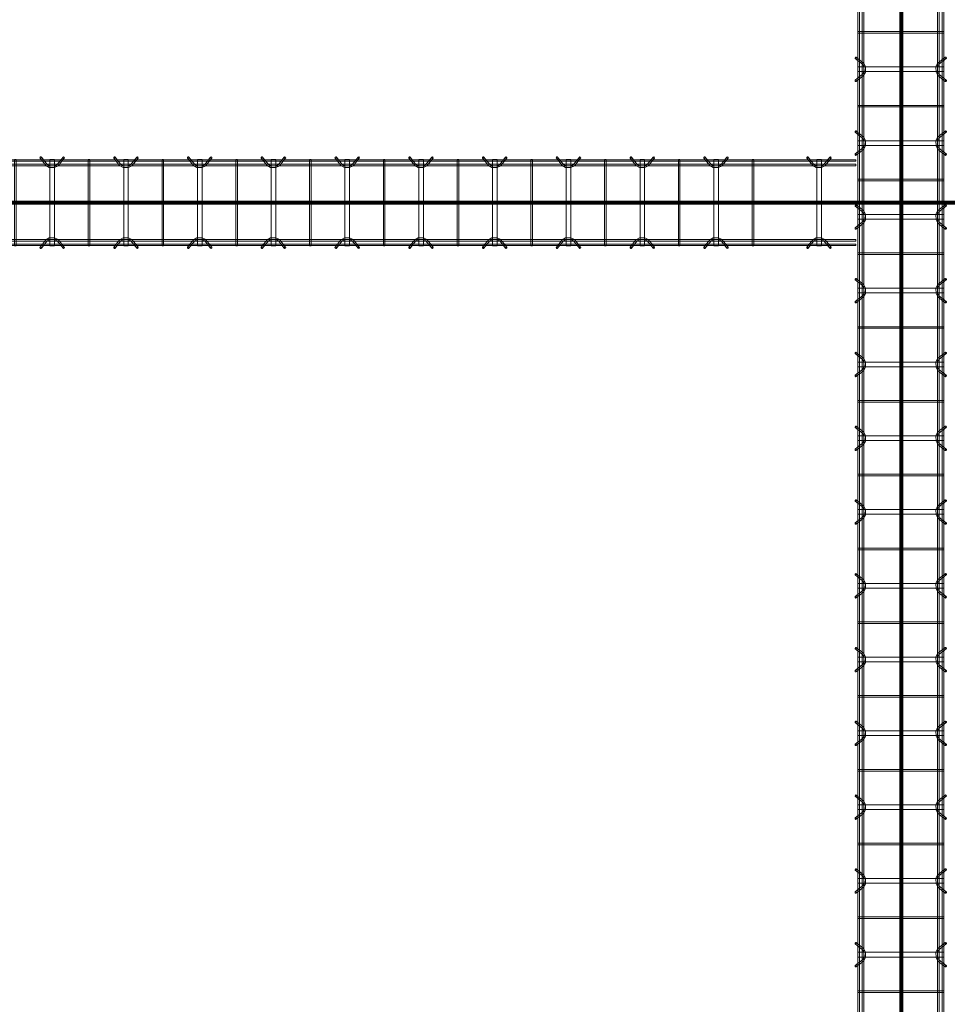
# Model space of a CAD drawing. Header units: inches. Extents: x -4136 to 1945, y -6639 to 12387.
# Tile 332 of 656: x -3134 to -2983, y 10511 to 10672. Entities that reach past the tile are written whole.
import ezdxf

# ---------------------------------------------------------------- set-up
doc = ezdxf.new("R2010")
doc.units = ezdxf.units.IN
doc.header["$MEASUREMENT"] = 0
for name, color, linetype, lineweight in [('A-FLOR', 7, 'Continuous', 9), ('A-GENM', 7, 'Continuous', 9), ('S-BEAM', 7, 'Continuous', 9)]:
    doc.layers.add(name, color=color, linetype=linetype, lineweight=lineweight)

# ---------------------------------------------------------------- blocks, each defined once
blk = doc.blocks.new('Dowel bar assembly - Dowel bar assembly-669756-SLAB ON GROUND JOINTS')
at = {"layer": 'S-BEAM', "color": 253, "true_color": 0xaaaaaa}
for p, q in [((2175, 1.98), (0, 1.98)), ((0, 1.72), (2175, 1.72)), ((611.87, 1.99), (611.87, -12.01)), ((612.13, 1.99), (611.87, 1.99)), ((611.87, 1.99), (612.13, 1.99)), ((612.13, -12.01), (612.13, 1.99)), ((616.02, 2.23), (616.97, 1.03)), ((617.18, 1.19), (616.23, 2.39)), ((617.62, 1.99), (617.62, -12.01)), ((618.38, 1.99), (617.62, 1.99)), ((617.62, 1.99), (618.38, 1.99)), ((618.38, -12.01), (618.38, 1.99)), ((619.76, 2.39), (618.81, 1.19)), ((619.01, 1.03), (619.96, 2.23)), ((623.87, 1.99), (623.87, -12.01)), ((624.13, 1.99), (623.87, 1.99)), ((623.87, 1.99), (624.13, 1.99)), ((624.13, -12.01), (624.13, 1.99)), ((628.02, 2.23), (628.97, 1.03)), ((629.18, 1.19), (628.23, 2.39)), ((629.62, 1.99), (629.62, -12.01)), ((630.38, 1.99), (629.62, 1.99)), ((629.62, 1.99), (630.38, 1.99)), ((630.38, -12.01), (630.38, 1.99)), ((631.76, 2.39), (630.81, 1.19)), ((631.01, 1.03), (631.96, 2.23)), ((635.87, 1.99), (635.87, -12.01)), ((636.13, 1.99), (635.87, 1.99)), ((635.87, 1.99), (636.13, 1.99)), ((636.13, -12.01), (636.13, 1.99)), ((640.02, 2.23), (640.97, 1.03)), ((641.18, 1.19), (640.23, 2.39)), ((641.62, 1.99), (641.62, -12.01)), ((642.38, 1.99), (641.62, 1.99)), ((641.62, 1.99), (642.38, 1.99)), ((642.38, -12.01), (642.38, 1.99)), ((643.76, 2.39), (642.81, 1.19)), ((643.01, 1.03), (643.96, 2.23)), ((647.87, 1.99), (647.87, -12.01)), ((648.13, 1.99), (647.87, 1.99)), ((647.87, 1.99), (648.13, 1.99)), ((648.13, -12.01), (648.13, 1.99)), ((652.02, 2.23), (652.97, 1.03)), ((653.18, 1.19), (652.23, 2.39)), ((653.62, 1.99), (653.62, -12.01)), ((654.38, 1.99), (653.62, 1.99)), ((653.62, 1.99), (654.38, 1.99)), ((654.38, -12.01), (654.38, 1.99)), ((655.76, 2.39), (654.81, 1.19)), ((655.01, 1.03), (655.96, 2.23)), ((659.87, 1.99), (659.87, -12.01)), ((660.13, 1.99), (659.87, 1.99)), ((659.87, 1.99), (660.13, 1.99)), ((660.13, -12.01), (660.13, 1.99)), ((664.02, 2.23), (664.97, 1.03)), ((665.18, 1.19), (664.23, 2.39)), ((665.62, 1.99), (665.62, -12.01)), ((666.38, 1.99), (665.62, 1.99)), ((665.62, 1.99), (666.38, 1.99)), ((666.38, -12.01), (666.38, 1.99)), ((667.76, 2.39), (666.81, 1.19)), ((667.01, 1.03), (667.96, 2.23)), ((671.87, 1.99), (671.87, -12.01)), ((672.13, 1.99), (671.87, 1.99)), ((671.87, 1.99), (672.13, 1.99)), ((672.13, -12.01), (672.13, 1.99)), ((676.02, 2.23), (676.97, 1.03)), ((677.18, 1.19), (676.23, 2.39)), ((677.62, 1.99), (677.62, -12.01)), ((678.38, 1.99), (677.62, 1.99)), ((677.62, 1.99), (678.38, 1.99)), ((678.38, -12.01), (678.38, 1.99)), ((679.76, 2.39), (678.81, 1.19)), ((679.01, 1.03), (679.96, 2.23)), ((683.87, 1.99), (683.87, -12.01)), ((684.13, 1.99), (683.87, 1.99)), ((683.87, 1.99), (684.13, 1.99)), ((684.13, -12.01), (684.13, 1.99)), ((688.02, 2.23), (688.97, 1.03)), ((689.18, 1.19), (688.23, 2.39)), ((689.62, 1.99), (689.62, -12.01)), ((690.38, 1.99), (689.62, 1.99)), ((689.62, 1.99), (690.38, 1.99)), ((690.38, -12.01), (690.38, 1.99)), ((691.76, 2.39), (690.81, 1.19)), ((691.01, 1.03), (691.96, 2.23)), ((695.87, 1.99), (695.87, -12.01)), ((696.13, 1.99), (695.87, 1.99)), ((695.87, 1.99), (696.13, 1.99)), ((696.13, -12.01), (696.13, 1.99)), ((700.02, 2.23), (700.97, 1.03)), ((701.18, 1.19), (700.23, 2.39)), ((701.62, 1.99), (701.62, -12.01)), ((702.38, 1.99), (701.62, 1.99)), ((701.62, 1.99), (702.38, 1.99)), ((702.38, -12.01), (702.38, 1.99)), ((703.76, 2.39), (702.81, 1.19)), ((703.01, 1.03), (703.96, 2.23)), ((707.87, 1.99), (707.87, -12.01)), ((708.13, 1.99), (707.87, 1.99)), ((707.87, 1.99), (708.13, 1.99)), ((708.13, -12.01), (708.13, 1.99)), ((712.02, 2.23), (712.97, 1.03)), ((713.18, 1.19), (712.23, 2.39)), ((713.62, 1.99), (713.62, -12.01)), ((714.38, 1.99), (713.62, 1.99)), ((713.62, 1.99), (714.38, 1.99)), ((714.38, -12.01), (714.38, 1.99)), ((715.76, 2.39), (714.81, 1.19)), ((715.01, 1.03), (715.96, 2.23)), ((719.87, 1.99), (719.87, -12.01)), ((720.13, 1.99), (719.87, 1.99)), ((719.87, 1.99), (720.13, 1.99)), ((720.13, -12.01), (720.13, 1.99)), ((724.02, 2.23), (724.97, 1.03)), ((725.18, 1.19), (724.23, 2.39)), ((725.62, 1.99), (725.62, -12.01)), ((726.38, 1.99), (725.62, 1.99)), ((725.62, 1.99), (726.38, 1.99)), ((726.38, -12.01), (726.38, 1.99)), ((727.76, 2.39), (726.81, 1.19)), ((727.01, 1.03), (727.96, 2.23)), ((731.87, 1.99), (731.87, -12.01)), ((732.13, 1.99), (731.87, 1.99)), ((731.87, 1.99), (732.13, 1.99)), ((732.13, -12.01), (732.13, 1.99)), ((736.02, 2.23), (736.97, 1.03)), ((737.18, 1.19), (736.23, 2.39)), ((737.62, 1.99), (737.62, -12.01)), ((738.38, 1.99), (737.62, 1.99)), ((737.62, 1.99), (738.38, 1.99)), ((738.38, -12.01), (738.38, 1.99)), ((739.76, 2.39), (738.81, 1.19)), ((739.01, 1.03), (739.96, 2.23)), ((743.87, 1.99), (743.87, -12.01)), ((744.13, 1.99), (743.87, 1.99)), ((743.87, 1.99), (744.13, 1.99)), ((744.13, -12.01), (744.13, 1.99)), ((748.02, 2.23), (748.97, 1.03)), ((749.18, 1.19), (748.23, 2.39)), ((749.62, 1.99), (749.62, -12.01)), ((750.38, 1.99), (749.62, 1.99)), ((749.62, 1.99), (750.38, 1.99)), ((750.38, -12.01), (750.38, 1.99)), ((751.76, 2.39), (750.81, 1.19)), ((751.01, 1.03), (751.96, 2.23)), ((755.87, 1.99), (755.87, -12.01)), ((756.13, 1.99), (755.87, 1.99)), ((755.87, 1.99), (756.13, 1.99)), ((756.13, -12.01), (756.13, 1.99)), ((760.02, 2.23), (760.97, 1.03)), ((761.18, 1.19), (760.23, 2.39)), ((761.62, 1.99), (761.62, -12.01)), ((762.38, 1.99), (761.62, 1.99)), ((761.62, 1.99), (762.38, 1.99)), ((762.38, -12.01), (762.38, 1.99)), ((763.76, 2.39), (762.81, 1.19)), ((763.01, 1.03), (763.96, 2.23)), ((767.87, 1.99), (767.87, -12.01)), ((768.13, 1.99), (767.87, 1.99)), ((767.87, 1.99), (768.13, 1.99)), ((768.13, -12.01), (768.13, 1.99)), ((2175, 1.25), (0, 1.25)), ((0, 0.99), (2175, 0.99)), ((2175, -11.01), (0, -11.01)), ((616.97, -11.05), (616.02, -12.25)), ((619.96, -12.25), (619.01, -11.05)), ((628.97, -11.05), (628.02, -12.25)), ((631.96, -12.25), (631.01, -11.05)), ((640.97, -11.05), (640.02, -12.25)), ((643.96, -12.25), (643.01, -11.05)), ((652.97, -11.05), (652.02, -12.25)), ((655.96, -12.25), (655.01, -11.05)), ((664.97, -11.05), (664.02, -12.25)), ((667.96, -12.25), (667.01, -11.05)), ((676.97, -11.05), (676.02, -12.25)), ((679.96, -12.25), (679.01, -11.05)), ((688.97, -11.05), (688.02, -12.25)), ((691.96, -12.25), (691.01, -11.05)), ((700.97, -11.05), (700.02, -12.25)), ((703.96, -12.25), (703.01, -11.05)), ((712.97, -11.05), (712.02, -12.25)), ((715.96, -12.25), (715.01, -11.05)), ((724.97, -11.05), (724.02, -12.25)), ((727.96, -12.25), (727.01, -11.05)), ((736.97, -11.05), (736.02, -12.25)), ((739.96, -12.25), (739.01, -11.05)), ((748.97, -11.05), (748.02, -12.25)), ((751.96, -12.25), (751.01, -11.05)), ((760.97, -11.05), (760.02, -12.25)), ((763.96, -12.25), (763.01, -11.05)), ((0, -11.27), (2175, -11.27)), ((2175, -11.74), (0, -11.74)), ((0, -12), (2175, -12)), ((612.13, -12.01), (611.87, -12.01)), ((611.87, -12.01), (612.13, -12.01)), ((616.23, -12.41), (617.18, -11.21)), ((618.38, -12.01), (617.62, -12.01)), ((617.62, -12.01), (618.38, -12.01)), ((618.81, -11.21), (619.76, -12.41)), ((624.13, -12.01), (623.87, -12.01)), ((623.87, -12.01), (624.13, -12.01)), ((628.23, -12.41), (629.18, -11.21)), ((630.38, -12.01), (629.62, -12.01)), ((629.62, -12.01), (630.38, -12.01)), ((630.81, -11.21), (631.76, -12.41)), ((636.13, -12.01), (635.87, -12.01)), ((635.87, -12.01), (636.13, -12.01)), ((640.23, -12.41), (641.18, -11.21)), ((642.38, -12.01), (641.62, -12.01)), ((641.62, -12.01), (642.38, -12.01)), ((642.81, -11.21), (643.76, -12.41)), ((648.13, -12.01), (647.87, -12.01)), ((647.87, -12.01), (648.13, -12.01)), ((652.23, -12.41), (653.18, -11.21)), ((654.38, -12.01), (653.62, -12.01)), ((653.62, -12.01), (654.38, -12.01)), ((654.81, -11.21), (655.76, -12.41)), ((660.13, -12.01), (659.87, -12.01)), ((659.87, -12.01), (660.13, -12.01)), ((664.23, -12.41), (665.18, -11.21)), ((666.38, -12.01), (665.62, -12.01)), ((665.62, -12.01), (666.38, -12.01)), ((666.81, -11.21), (667.76, -12.41)), ((672.13, -12.01), (671.87, -12.01)), ((671.87, -12.01), (672.13, -12.01)), ((676.23, -12.41), (677.18, -11.21)), ((678.38, -12.01), (677.62, -12.01)), ((677.62, -12.01), (678.38, -12.01)), ((678.81, -11.21), (679.76, -12.41)), ((684.13, -12.01), (683.87, -12.01)), ((683.87, -12.01), (684.13, -12.01)), ((688.23, -12.41), (689.18, -11.21)), ((690.38, -12.01), (689.62, -12.01)), ((689.62, -12.01), (690.38, -12.01)), ((690.81, -11.21), (691.76, -12.41)), ((696.13, -12.01), (695.87, -12.01)), ((695.87, -12.01), (696.13, -12.01)), ((700.23, -12.41), (701.18, -11.21)), ((702.38, -12.01), (701.62, -12.01)), ((701.62, -12.01), (702.38, -12.01)), ((702.81, -11.21), (703.76, -12.41)), ((708.13, -12.01), (707.87, -12.01)), ((707.87, -12.01), (708.13, -12.01)), ((712.23, -12.41), (713.18, -11.21)), ((714.38, -12.01), (713.62, -12.01)), ((713.62, -12.01), (714.38, -12.01)), ((714.81, -11.21), (715.76, -12.41)), ((720.13, -12.01), (719.87, -12.01)), ((719.87, -12.01), (720.13, -12.01)), ((724.23, -12.41), (725.18, -11.21)), ((726.38, -12.01), (725.62, -12.01)), ((725.62, -12.01), (726.38, -12.01)), ((726.81, -11.21), (727.76, -12.41)), ((732.13, -12.01), (731.87, -12.01)), ((731.87, -12.01), (732.13, -12.01)), ((736.23, -12.41), (737.18, -11.21)), ((738.38, -12.01), (737.62, -12.01)), ((737.62, -12.01), (738.38, -12.01)), ((738.81, -11.21), (739.76, -12.41)), ((744.13, -12.01), (743.87, -12.01)), ((743.87, -12.01), (744.13, -12.01)), ((748.23, -12.41), (749.18, -11.21)), ((750.38, -12.01), (749.62, -12.01)), ((749.62, -12.01), (750.38, -12.01)), ((750.81, -11.21), (751.76, -12.41)), ((756.13, -12.01), (755.87, -12.01)), ((755.87, -12.01), (756.13, -12.01)), ((760.23, -12.41), (761.18, -11.21)), ((762.38, -12.01), (761.62, -12.01)), ((761.62, -12.01), (762.38, -12.01)), ((762.81, -11.21), (763.76, -12.41)), ((768.13, -12.01), (767.87, -12.01)), ((767.87, -12.01), (768.13, -12.01))]:
    blk.add_line(p, q, dxfattribs=at)
at = {"layer": 'S-BEAM', "color": 253, "true_color": 0xaaaaaa, "flags": 128}
for points in [[(616.97, 1.03), (617.53, 0.73), (618.39, 0.72), (618.97, 0.99), (619.01, 1.03)], [(617.18, 1.19), (617.62, 0.97), (618.38, 0.98), (618.81, 1.19)], [(628.97, 1.03), (629.53, 0.73), (630.39, 0.72), (630.97, 0.99), (631.01, 1.03)], [(629.18, 1.19), (629.62, 0.97), (630.38, 0.98), (630.81, 1.19)], [(640.97, 1.03), (641.53, 0.73), (642.39, 0.72), (642.97, 0.99), (643.01, 1.03)], [(641.18, 1.19), (641.62, 0.97), (642.38, 0.98), (642.81, 1.19)], [(652.97, 1.03), (653.53, 0.73), (654.39, 0.72), (654.97, 0.99), (655.01, 1.03)], [(653.18, 1.19), (653.62, 0.97), (654.38, 0.98), (654.81, 1.19)], [(664.97, 1.03), (665.53, 0.73), (666.39, 0.72), (666.97, 0.99), (667.01, 1.03)], [(665.18, 1.19), (665.62, 0.97), (666.38, 0.98), (666.81, 1.19)], [(676.97, 1.03), (677.53, 0.73), (678.39, 0.72), (678.97, 0.99), (679.01, 1.03)], [(677.18, 1.19), (677.62, 0.97), (678.38, 0.98), (678.81, 1.19)], [(688.97, 1.03), (689.53, 0.73), (690.39, 0.72), (690.97, 0.99), (691.01, 1.03)], [(689.18, 1.19), (689.62, 0.97), (690.38, 0.98), (690.81, 1.19)], [(700.97, 1.03), (701.53, 0.73), (702.39, 0.72), (702.97, 0.99), (703.01, 1.03)], [(701.18, 1.19), (701.62, 0.97), (702.38, 0.98), (702.81, 1.19)], [(712.97, 1.03), (713.53, 0.73), (714.39, 0.72), (714.97, 0.99), (715.01, 1.03)], [(713.18, 1.19), (713.62, 0.97), (714.38, 0.98), (714.81, 1.19)], [(724.97, 1.03), (725.53, 0.73), (726.39, 0.72), (726.97, 0.99), (727.01, 1.03)], [(725.18, 1.19), (725.62, 0.97), (726.38, 0.98), (726.81, 1.19)], [(736.97, 1.03), (737.53, 0.73), (738.39, 0.72), (738.97, 0.99), (739.01, 1.03)], [(737.18, 1.19), (737.62, 0.97), (738.38, 0.98), (738.81, 1.19)], [(748.97, 1.03), (749.53, 0.73), (750.39, 0.72), (750.97, 0.99), (751.01, 1.03)], [(749.18, 1.19), (749.62, 0.97), (750.38, 0.98), (750.81, 1.19)], [(760.97, 1.03), (761.53, 0.73), (762.39, 0.72), (762.97, 0.99), (763.01, 1.03)], [(761.18, 1.19), (761.62, 0.97), (762.38, 0.98), (762.81, 1.19)], [(616.97, -11.05), (617.53, -10.75), (618.39, -10.74), (618.97, -11.01), (619.01, -11.05)], [(617.18, -11.21), (617.62, -10.99), (618.38, -11), (618.81, -11.21)], [(628.97, -11.05), (629.53, -10.75), (630.39, -10.74), (630.97, -11.01), (631.01, -11.05)], [(629.18, -11.21), (629.62, -10.99), (630.38, -11), (630.81, -11.21)], [(640.97, -11.05), (641.53, -10.75), (642.39, -10.74), (642.97, -11.01), (643.01, -11.05)], [(641.18, -11.21), (641.62, -10.99), (642.38, -11), (642.81, -11.21)], [(652.97, -11.05), (653.53, -10.75), (654.39, -10.74), (654.97, -11.01), (655.01, -11.05)], [(653.18, -11.21), (653.62, -10.99), (654.38, -11), (654.81, -11.21)], [(664.97, -11.05), (665.53, -10.75), (666.39, -10.74), (666.97, -11.01), (667.01, -11.05)], [(665.18, -11.21), (665.62, -10.99), (666.38, -11), (666.81, -11.21)], [(676.97, -11.05), (677.53, -10.75), (678.39, -10.74), (678.97, -11.01), (679.01, -11.05)], [(677.18, -11.21), (677.62, -10.99), (678.38, -11), (678.81, -11.21)], [(688.97, -11.05), (689.53, -10.75), (690.39, -10.74), (690.97, -11.01), (691.01, -11.05)], [(689.18, -11.21), (689.62, -10.99), (690.38, -11), (690.81, -11.21)], [(700.97, -11.05), (701.53, -10.75), (702.39, -10.74), (702.97, -11.01), (703.01, -11.05)], [(701.18, -11.21), (701.62, -10.99), (702.38, -11), (702.81, -11.21)], [(712.97, -11.05), (713.53, -10.75), (714.39, -10.74), (714.97, -11.01), (715.01, -11.05)], [(713.18, -11.21), (713.62, -10.99), (714.38, -11), (714.81, -11.21)], [(724.97, -11.05), (725.53, -10.75), (726.39, -10.74), (726.97, -11.01), (727.01, -11.05)], [(725.18, -11.21), (725.62, -10.99), (726.38, -11), (726.81, -11.21)], [(736.97, -11.05), (737.53, -10.75), (738.39, -10.74), (738.97, -11.01), (739.01, -11.05)], [(737.18, -11.21), (737.62, -10.99), (738.38, -11), (738.81, -11.21)], [(748.97, -11.05), (749.53, -10.75), (750.39, -10.74), (750.97, -11.01), (751.01, -11.05)], [(749.18, -11.21), (749.62, -10.99), (750.38, -11), (750.81, -11.21)], [(760.97, -11.05), (761.53, -10.75), (762.39, -10.74), (762.97, -11.01), (763.01, -11.05)], [(761.18, -11.21), (761.62, -10.99), (762.38, -11), (762.81, -11.21)]]:
    blk.add_lwpolyline(points, dxfattribs=at)
at = {"layer": 'S-BEAM', "color": 253, "true_color": 0xaaaaaa}
for centre, major_axis, start_param, end_param in [((616.12, 2.31), (0.101, 0.08), 5.709265, 8.850858), ((616.12, 2.31), (0.101, 0.08), 2.567673, 5.709265), ((619.86, 2.31), (-0.101, 0.08), 3.715513, 6.857105), ((619.86, 2.31), (-0.101, 0.08), 0.57392, 3.715513), ((628.12, 2.31), (0.101, 0.08), 5.709265, 8.850858), ((628.12, 2.31), (0.101, 0.08), 2.567673, 5.709265), ((631.86, 2.31), (-0.101, 0.08), 3.715513, 6.857105), ((631.86, 2.31), (-0.101, 0.08), 0.57392, 3.715513), ((640.12, 2.31), (0.101, 0.08), 5.709265, 8.850858), ((640.12, 2.31), (0.101, 0.08), 2.567673, 5.709265), ((643.86, 2.31), (-0.101, 0.08), 3.715513, 6.857105), ((643.86, 2.31), (-0.101, 0.08), 0.57392, 3.715513), ((652.12, 2.31), (0.101, 0.08), 5.709265, 8.850858), ((652.12, 2.31), (0.101, 0.08), 2.567673, 5.709265), ((655.86, 2.31), (-0.101, 0.08), 3.715513, 6.857105), ((655.86, 2.31), (-0.101, 0.08), 0.57392, 3.715513), ((664.12, 2.31), (0.101, 0.08), 5.709265, 8.850858), ((664.12, 2.31), (0.101, 0.08), 2.567673, 5.709265), ((667.86, 2.31), (-0.101, 0.08), 3.715513, 6.857105), ((667.86, 2.31), (-0.101, 0.08), 0.57392, 3.715513), ((676.12, 2.31), (0.101, 0.08), 5.709265, 8.850858), ((676.12, 2.31), (0.101, 0.08), 2.567673, 5.709265), ((679.86, 2.31), (-0.101, 0.08), 3.715513, 6.857105), ((679.86, 2.31), (-0.101, 0.08), 0.57392, 3.715513), ((688.12, 2.31), (0.101, 0.08), 5.709265, 8.850858), ((688.12, 2.31), (0.101, 0.08), 2.567673, 5.709265), ((691.86, 2.31), (-0.101, 0.08), 3.715513, 6.857105), ((691.86, 2.31), (-0.101, 0.08), 0.57392, 3.715513), ((700.12, 2.31), (0.101, 0.08), 5.709265, 8.850858), ((700.12, 2.31), (0.101, 0.08), 2.567673, 5.709265), ((703.86, 2.31), (-0.101, 0.08), 3.715513, 6.857105), ((703.86, 2.31), (-0.101, 0.08), 0.57392, 3.715513), ((712.12, 2.31), (0.101, 0.08), 5.709265, 8.850858), ((712.12, 2.31), (0.101, 0.08), 2.567673, 5.709265), ((715.86, 2.31), (-0.101, 0.08), 3.715513, 6.857105), ((715.86, 2.31), (-0.101, 0.08), 0.57392, 3.715513), ((724.12, 2.31), (0.101, 0.08), 5.709265, 8.850858), ((724.12, 2.31), (0.101, 0.08), 2.567673, 5.709265), ((727.86, 2.31), (-0.101, 0.08), 3.715513, 6.857105), ((727.86, 2.31), (-0.101, 0.08), 0.57392, 3.715513), ((736.12, 2.31), (0.101, 0.08), 5.709265, 8.850858), ((736.12, 2.31), (0.101, 0.08), 2.567673, 5.709265), ((739.86, 2.31), (-0.101, 0.08), 3.715513, 6.857105), ((739.86, 2.31), (-0.101, 0.08), 0.57392, 3.715513), ((748.12, 2.31), (0.101, 0.08), 5.709265, 8.850858), ((748.12, 2.31), (0.101, 0.08), 2.567673, 5.709265), ((751.86, 2.31), (-0.101, 0.08), 3.715513, 6.857105), ((751.86, 2.31), (-0.101, 0.08), 0.57392, 3.715513), ((760.12, 2.31), (0.101, 0.08), 5.709265, 8.850858), ((760.12, 2.31), (0.101, 0.08), 2.567673, 5.709265), ((763.86, 2.31), (-0.101, 0.08), 3.715513, 6.857105), ((763.86, 2.31), (-0.101, 0.08), 0.57392, 3.715513), ((616.12, -12.33), (-0.101, 0.08), 3.715513, 6.857105), ((616.12, -12.33), (-0.101, 0.08), 0.57392, 3.715513), ((619.86, -12.33), (0.101, 0.08), 5.709265, 8.850858), ((619.86, -12.33), (0.101, 0.08), 2.567673, 5.709265), ((628.12, -12.33), (-0.101, 0.08), 3.715513, 6.857105), ((628.12, -12.33), (-0.101, 0.08), 0.57392, 3.715513), ((631.86, -12.33), (0.101, 0.08), 5.709265, 8.850858), ((631.86, -12.33), (0.101, 0.08), 2.567673, 5.709265), ((640.12, -12.33), (-0.101, 0.08), 3.715513, 6.857105), ((640.12, -12.33), (-0.101, 0.08), 0.57392, 3.715513), ((643.86, -12.33), (0.101, 0.08), 5.709265, 8.850858), ((643.86, -12.33), (0.101, 0.08), 2.567673, 5.709265), ((652.12, -12.33), (-0.101, 0.08), 3.715513, 6.857105), ((652.12, -12.33), (-0.101, 0.08), 0.57392, 3.715513), ((655.86, -12.33), (0.101, 0.08), 5.709265, 8.850858), ((655.86, -12.33), (0.101, 0.08), 2.567673, 5.709265), ((664.12, -12.33), (-0.101, 0.08), 3.715513, 6.857105), ((664.12, -12.33), (-0.101, 0.08), 0.57392, 3.715513), ((667.86, -12.33), (0.101, 0.08), 5.709265, 8.850858), ((667.86, -12.33), (0.101, 0.08), 2.567673, 5.709265), ((676.12, -12.33), (-0.101, 0.08), 3.715513, 6.857105), ((676.12, -12.33), (-0.101, 0.08), 0.57392, 3.715513), ((679.86, -12.33), (0.101, 0.08), 5.709265, 8.850858), ((679.86, -12.33), (0.101, 0.08), 2.567673, 5.709265), ((688.12, -12.33), (-0.101, 0.08), 3.715513, 6.857105), ((688.12, -12.33), (-0.101, 0.08), 0.57392, 3.715513), ((691.86, -12.33), (0.101, 0.08), 5.709265, 8.850858), ((691.86, -12.33), (0.101, 0.08), 2.567673, 5.709265), ((700.12, -12.33), (-0.101, 0.08), 3.715513, 6.857105), ((700.12, -12.33), (-0.101, 0.08), 0.57392, 3.715513), ((703.86, -12.33), (0.101, 0.08), 5.709265, 8.850858), ((703.86, -12.33), (0.101, 0.08), 2.567673, 5.709265), ((712.12, -12.33), (-0.101, 0.08), 3.715513, 6.857105), ((712.12, -12.33), (-0.101, 0.08), 0.57392, 3.715513), ((715.86, -12.33), (0.101, 0.08), 5.709265, 8.850858), ((715.86, -12.33), (0.101, 0.08), 2.567673, 5.709265), ((724.12, -12.33), (-0.101, 0.08), 3.715513, 6.857105), ((724.12, -12.33), (-0.101, 0.08), 0.57392, 3.715513), ((727.86, -12.33), (0.101, 0.08), 5.709265, 8.850858), ((727.86, -12.33), (0.101, 0.08), 2.567673, 5.709265), ((736.12, -12.33), (-0.101, 0.08), 3.715513, 6.857105), ((736.12, -12.33), (-0.101, 0.08), 0.57392, 3.715513), ((739.86, -12.33), (0.101, 0.08), 5.709265, 8.850858), ((739.86, -12.33), (0.101, 0.08), 2.567673, 5.709265), ((748.12, -12.33), (-0.101, 0.08), 3.715513, 6.857105), ((748.12, -12.33), (-0.101, 0.08), 0.57392, 3.715513), ((751.86, -12.33), (0.101, 0.08), 5.709265, 8.850858), ((751.86, -12.33), (0.101, 0.08), 2.567673, 5.709265), ((760.12, -12.33), (-0.101, 0.08), 3.715513, 6.857105), ((760.12, -12.33), (-0.101, 0.08), 0.57392, 3.715513), ((763.86, -12.33), (0.101, 0.08), 5.709265, 8.850858), ((763.86, -12.33), (0.101, 0.08), 2.567673, 5.709265)]:
    blk.add_ellipse(centre, major_axis=major_axis, ratio=0.816528, start_param=start_param, end_param=end_param, dxfattribs=at)
blk = doc.blocks.new('Dowel bar assembly - Dowel bar assembly-674226-SLAB ON GROUND JOINTS')
at = {"layer": 'S-BEAM', "color": 253, "true_color": 0xaaaaaa}
for p, q in [((148.75, 1.98), (0, 1.98)), ((0, 1.98), (0, 1.72)), ((0, 1.72), (0, 1.98)), ((0, 1.72), (148.75, 1.72)), ((4.02, 2.23), (4.97, 1.03)), ((5.18, 1.19), (4.23, 2.39)), ((5.63, 1.99), (5.63, -12.01)), ((6.38, 1.99), (5.63, 1.99)), ((5.63, 1.99), (6.38, 1.99)), ((6.38, -12.01), (6.38, 1.99)), ((7.76, 2.39), (6.81, 1.19)), ((7.01, 1.03), (7.96, 2.23)), ((11.87, 1.99), (11.87, -12.01)), ((12.13, 1.99), (11.87, 1.99)), ((11.87, 1.99), (12.13, 1.99)), ((12.13, -12.01), (12.13, 1.99)), ((16.02, 2.23), (16.97, 1.03)), ((17.18, 1.19), (16.23, 2.39)), ((17.63, 1.99), (17.63, -12.01)), ((18.38, 1.99), (17.63, 1.99)), ((17.63, 1.99), (18.38, 1.99)), ((18.38, -12.01), (18.38, 1.99)), ((19.76, 2.39), (18.81, 1.19)), ((19.01, 1.03), (19.96, 2.23)), ((23.87, 1.99), (23.87, -12.01)), ((24.13, 1.99), (23.87, 1.99)), ((23.87, 1.99), (24.13, 1.99)), ((24.13, -12.01), (24.13, 1.99)), ((28.02, 2.23), (28.97, 1.03)), ((29.18, 1.19), (28.23, 2.39)), ((29.63, 1.99), (29.63, -12.01)), ((30.38, 1.99), (29.63, 1.99)), ((29.63, 1.99), (30.38, 1.99)), ((30.38, -12.01), (30.38, 1.99)), ((31.76, 2.39), (30.81, 1.19)), ((31.01, 1.03), (31.96, 2.23)), ((35.87, 1.99), (35.87, -12.01)), ((36.13, 1.99), (35.87, 1.99)), ((35.87, 1.99), (36.13, 1.99)), ((36.13, -12.01), (36.13, 1.99)), ((40.02, 2.23), (40.97, 1.03)), ((41.18, 1.19), (40.23, 2.39)), ((41.63, 1.99), (41.63, -12.01)), ((42.38, 1.99), (41.63, 1.99)), ((41.63, 1.99), (42.38, 1.99)), ((42.38, -12.01), (42.38, 1.99)), ((43.76, 2.39), (42.81, 1.19)), ((43.01, 1.03), (43.96, 2.23)), ((47.87, 1.99), (47.87, -12.01)), ((48.13, 1.99), (47.87, 1.99)), ((47.87, 1.99), (48.13, 1.99)), ((48.13, -12.01), (48.13, 1.99)), ((52.02, 2.23), (52.97, 1.03)), ((53.18, 1.19), (52.23, 2.39)), ((53.63, 1.99), (53.63, -12.01)), ((54.38, 1.99), (53.63, 1.99)), ((53.63, 1.99), (54.38, 1.99)), ((54.38, -12.01), (54.38, 1.99)), ((55.76, 2.39), (54.81, 1.19)), ((55.01, 1.03), (55.96, 2.23)), ((59.87, 1.99), (59.87, -12.01)), ((60.13, 1.99), (59.87, 1.99)), ((59.87, 1.99), (60.13, 1.99)), ((60.13, -12.01), (60.13, 1.99)), ((64.02, 2.23), (64.97, 1.03)), ((65.18, 1.19), (64.23, 2.39)), ((65.63, 1.99), (65.63, -12.01)), ((66.38, 1.99), (65.63, 1.99)), ((65.63, 1.99), (66.38, 1.99)), ((66.38, -12.01), (66.38, 1.99)), ((67.76, 2.39), (66.81, 1.19)), ((67.01, 1.03), (67.96, 2.23)), ((71.87, 1.99), (71.87, -12.01)), ((72.13, 1.99), (71.87, 1.99)), ((71.87, 1.99), (72.13, 1.99)), ((72.13, -12.01), (72.13, 1.99)), ((76.02, 2.23), (76.97, 1.03)), ((77.18, 1.19), (76.23, 2.39)), ((77.63, 1.99), (77.63, -12.01)), ((78.38, 1.99), (77.63, 1.99)), ((77.63, 1.99), (78.38, 1.99)), ((78.38, -12.01), (78.38, 1.99)), ((79.76, 2.39), (78.81, 1.19)), ((79.01, 1.03), (79.96, 2.23)), ((83.87, 1.99), (83.87, -12.01)), ((84.13, 1.99), (83.87, 1.99)), ((83.87, 1.99), (84.13, 1.99)), ((84.13, -12.01), (84.13, 1.99)), ((88.02, 2.23), (88.97, 1.03)), ((89.18, 1.19), (88.23, 2.39)), ((89.63, 1.99), (89.63, -12.01)), ((90.38, 1.99), (89.63, 1.99)), ((89.63, 1.99), (90.38, 1.99)), ((90.38, -12.01), (90.38, 1.99)), ((91.76, 2.39), (90.81, 1.19)), ((91.01, 1.03), (91.96, 2.23)), ((95.87, 1.99), (95.87, -12.01)), ((96.13, 1.99), (95.87, 1.99)), ((95.87, 1.99), (96.13, 1.99)), ((96.13, -12.01), (96.13, 1.99)), ((100.02, 2.23), (100.97, 1.03)), ((101.18, 1.19), (100.23, 2.39)), ((101.63, 1.99), (101.63, -12.01)), ((102.38, 1.99), (101.63, 1.99)), ((101.63, 1.99), (102.38, 1.99)), ((102.38, -12.01), (102.38, 1.99)), ((103.76, 2.39), (102.81, 1.19)), ((103.01, 1.03), (103.96, 2.23)), ((107.87, 1.99), (107.87, -12.01)), ((108.13, 1.99), (107.87, 1.99)), ((107.87, 1.99), (108.13, 1.99)), ((108.13, -12.01), (108.13, 1.99)), ((112.02, 2.23), (112.97, 1.03)), ((113.18, 1.19), (112.23, 2.39)), ((113.63, 1.99), (113.63, -12.01)), ((114.38, 1.99), (113.63, 1.99)), ((113.63, 1.99), (114.38, 1.99)), ((114.38, -12.01), (114.38, 1.99)), ((115.76, 2.39), (114.81, 1.19)), ((115.01, 1.03), (115.96, 2.23)), ((119.87, 1.99), (119.87, -12.01)), ((120.13, 1.99), (119.87, 1.99)), ((119.87, 1.99), (120.13, 1.99)), ((120.13, -12.01), (120.13, 1.99)), ((124.02, 2.23), (124.97, 1.03)), ((125.18, 1.19), (124.23, 2.39)), ((125.63, 1.99), (125.63, -12.01)), ((126.38, 1.99), (125.63, 1.99)), ((125.63, 1.99), (126.38, 1.99)), ((126.38, -12.01), (126.38, 1.99)), ((127.76, 2.39), (126.81, 1.19)), ((127.01, 1.03), (127.96, 2.23)), ((131.87, 1.99), (131.87, -12.01)), ((132.13, 1.99), (131.87, 1.99)), ((131.87, 1.99), (132.13, 1.99)), ((132.13, -12.01), (132.13, 1.99)), ((140.77, 2.23), (141.72, 1.03)), ((141.93, 1.19), (140.98, 2.39)), ((142.38, 1.99), (142.38, -12.01)), ((143.13, 1.99), (142.38, 1.99)), ((142.38, 1.99), (143.13, 1.99)), ((143.13, -12.01), (143.13, 1.99)), ((144.51, 2.39), (143.56, 1.19)), ((143.76, 1.03), (144.71, 2.23)), ((148.75, 1.98), (148.75, 1.72)), ((148.75, 1.72), (148.75, 1.98)), ((148.75, 1.25), (0, 1.25)), ((0, 0.99), (0, 1.25)), ((0, 1.25), (0, 0.99)), ((0, 0.99), (148.75, 0.99)), ((148.75, 0.99), (148.75, 1.25)), ((148.75, 1.25), (148.75, 0.99)), ((148.75, -11.01), (0, -11.01)), ((0, -11.27), (0, -11.01)), ((0, -11.01), (0, -11.27)), ((4.97, -11.05), (4.02, -12.25)), ((7.96, -12.25), (7.01, -11.05)), ((16.97, -11.05), (16.02, -12.25)), ((19.96, -12.25), (19.01, -11.05)), ((28.97, -11.05), (28.02, -12.25)), ((31.96, -12.25), (31.01, -11.05)), ((40.97, -11.05), (40.02, -12.25)), ((43.96, -12.25), (43.01, -11.05)), ((52.97, -11.05), (52.02, -12.25)), ((55.96, -12.25), (55.01, -11.05)), ((64.97, -11.05), (64.02, -12.25)), ((67.96, -12.25), (67.01, -11.05)), ((76.97, -11.05), (76.02, -12.25)), ((79.96, -12.25), (79.01, -11.05)), ((88.97, -11.05), (88.02, -12.25)), ((91.96, -12.25), (91.01, -11.05)), ((100.97, -11.05), (100.02, -12.25)), ((103.96, -12.25), (103.01, -11.05)), ((112.97, -11.05), (112.02, -12.25)), ((115.96, -12.25), (115.01, -11.05)), ((124.97, -11.05), (124.02, -12.25)), ((127.96, -12.25), (127.01, -11.05)), ((141.72, -11.05), (140.77, -12.25)), ((144.71, -12.25), (143.76, -11.05)), ((148.75, -11.27), (148.75, -11.01)), ((148.75, -11.01), (148.75, -11.27)), ((0, -11.27), (148.75, -11.27)), ((148.75, -11.74), (0, -11.74)), ((0, -12), (0, -11.74)), ((0, -11.74), (0, -12)), ((0, -12), (148.75, -12)), ((4.23, -12.41), (5.18, -11.21)), ((6.38, -12.01), (5.63, -12.01)), ((5.63, -12.01), (6.38, -12.01)), ((6.81, -11.21), (7.76, -12.41)), ((12.13, -12.01), (11.87, -12.01)), ((11.87, -12.01), (12.13, -12.01)), ((16.23, -12.41), (17.18, -11.21)), ((18.38, -12.01), (17.63, -12.01)), ((17.63, -12.01), (18.38, -12.01)), ((18.81, -11.21), (19.76, -12.41)), ((24.13, -12.01), (23.87, -12.01)), ((23.87, -12.01), (24.13, -12.01)), ((28.23, -12.41), (29.18, -11.21)), ((30.38, -12.01), (29.63, -12.01)), ((29.63, -12.01), (30.38, -12.01)), ((30.81, -11.21), (31.76, -12.41)), ((36.13, -12.01), (35.87, -12.01)), ((35.87, -12.01), (36.13, -12.01)), ((40.23, -12.41), (41.18, -11.21)), ((42.38, -12.01), (41.63, -12.01)), ((41.63, -12.01), (42.38, -12.01)), ((42.81, -11.21), (43.76, -12.41)), ((48.13, -12.01), (47.87, -12.01)), ((47.87, -12.01), (48.13, -12.01)), ((52.23, -12.41), (53.18, -11.21)), ((54.38, -12.01), (53.63, -12.01)), ((53.63, -12.01), (54.38, -12.01)), ((54.81, -11.21), (55.76, -12.41)), ((60.13, -12.01), (59.87, -12.01)), ((59.87, -12.01), (60.13, -12.01)), ((64.23, -12.41), (65.18, -11.21)), ((66.38, -12.01), (65.63, -12.01)), ((65.63, -12.01), (66.38, -12.01)), ((66.81, -11.21), (67.76, -12.41)), ((72.13, -12.01), (71.87, -12.01)), ((71.87, -12.01), (72.13, -12.01)), ((76.23, -12.41), (77.18, -11.21)), ((78.38, -12.01), (77.63, -12.01)), ((77.63, -12.01), (78.38, -12.01)), ((78.81, -11.21), (79.76, -12.41)), ((84.13, -12.01), (83.87, -12.01)), ((83.87, -12.01), (84.13, -12.01)), ((88.23, -12.41), (89.18, -11.21)), ((90.38, -12.01), (89.63, -12.01)), ((89.63, -12.01), (90.38, -12.01)), ((90.81, -11.21), (91.76, -12.41)), ((96.13, -12.01), (95.87, -12.01)), ((95.87, -12.01), (96.13, -12.01)), ((100.23, -12.41), (101.18, -11.21)), ((102.38, -12.01), (101.63, -12.01)), ((101.63, -12.01), (102.38, -12.01)), ((102.81, -11.21), (103.76, -12.41)), ((108.13, -12.01), (107.87, -12.01)), ((107.87, -12.01), (108.13, -12.01)), ((112.23, -12.41), (113.18, -11.21)), ((114.38, -12.01), (113.63, -12.01)), ((113.63, -12.01), (114.38, -12.01)), ((114.81, -11.21), (115.76, -12.41)), ((120.13, -12.01), (119.87, -12.01)), ((119.87, -12.01), (120.13, -12.01)), ((124.23, -12.41), (125.18, -11.21)), ((126.38, -12.01), (125.63, -12.01)), ((125.63, -12.01), (126.38, -12.01)), ((126.81, -11.21), (127.76, -12.41)), ((132.13, -12.01), (131.87, -12.01)), ((131.87, -12.01), (132.13, -12.01)), ((140.98, -12.41), (141.93, -11.21)), ((143.13, -12.01), (142.38, -12.01)), ((142.38, -12.01), (143.13, -12.01)), ((143.56, -11.21), (144.51, -12.41)), ((148.75, -12), (148.75, -11.74)), ((148.75, -11.74), (148.75, -12))]:
    blk.add_line(p, q, dxfattribs=at)
at = {"layer": 'S-BEAM', "color": 253, "true_color": 0xaaaaaa, "flags": 128}
for points in [[(4.97, 1.03), (5.53, 0.73), (6.39, 0.72), (6.97, 0.99), (7.01, 1.03)], [(5.18, 1.19), (5.62, 0.97), (6.38, 0.98), (6.81, 1.19)], [(16.97, 1.03), (17.53, 0.73), (18.39, 0.72), (18.97, 0.99), (19.01, 1.03)], [(17.18, 1.19), (17.62, 0.97), (18.38, 0.98), (18.81, 1.19)], [(28.97, 1.03), (29.53, 0.73), (30.39, 0.72), (30.97, 0.99), (31.01, 1.03)], [(29.18, 1.19), (29.62, 0.97), (30.38, 0.98), (30.81, 1.19)], [(40.97, 1.03), (41.53, 0.73), (42.39, 0.72), (42.97, 0.99), (43.01, 1.03)], [(41.18, 1.19), (41.62, 0.97), (42.38, 0.98), (42.81, 1.19)], [(52.97, 1.03), (53.53, 0.73), (54.39, 0.72), (54.97, 0.99), (55.01, 1.03)], [(53.18, 1.19), (53.62, 0.97), (54.38, 0.98), (54.81, 1.19)], [(64.97, 1.03), (65.53, 0.73), (66.39, 0.72), (66.97, 0.99), (67.01, 1.03)], [(65.18, 1.19), (65.62, 0.97), (66.38, 0.98), (66.81, 1.19)], [(76.97, 1.03), (77.53, 0.73), (78.39, 0.72), (78.97, 0.99), (79.01, 1.03)], [(77.18, 1.19), (77.62, 0.97), (78.38, 0.98), (78.81, 1.19)], [(88.97, 1.03), (89.53, 0.73), (90.39, 0.72), (90.97, 0.99), (91.01, 1.03)], [(89.18, 1.19), (89.62, 0.97), (90.38, 0.98), (90.81, 1.19)], [(100.97, 1.03), (101.53, 0.73), (102.39, 0.72), (102.97, 0.99), (103.01, 1.03)], [(101.18, 1.19), (101.62, 0.97), (102.38, 0.98), (102.81, 1.19)], [(112.97, 1.03), (113.53, 0.73), (114.39, 0.72), (114.97, 0.99), (115.01, 1.03)], [(113.18, 1.19), (113.62, 0.97), (114.38, 0.98), (114.81, 1.19)], [(124.97, 1.03), (125.53, 0.73), (126.39, 0.72), (126.97, 0.99), (127.01, 1.03)], [(125.18, 1.19), (125.62, 0.97), (126.38, 0.98), (126.81, 1.19)], [(141.72, 1.03), (142.28, 0.73), (143.14, 0.72), (143.72, 0.99), (143.76, 1.03)], [(141.93, 1.19), (142.37, 0.97), (143.13, 0.98), (143.56, 1.19)], [(4.97, -11.05), (5.53, -10.75), (6.39, -10.74), (6.97, -11.01), (7.01, -11.05)], [(5.18, -11.21), (5.62, -10.99), (6.38, -11), (6.81, -11.21)], [(16.97, -11.05), (17.53, -10.75), (18.39, -10.74), (18.97, -11.01), (19.01, -11.05)], [(17.18, -11.21), (17.62, -10.99), (18.38, -11), (18.81, -11.21)], [(28.97, -11.05), (29.53, -10.75), (30.39, -10.74), (30.97, -11.01), (31.01, -11.05)], [(29.18, -11.21), (29.62, -10.99), (30.38, -11), (30.81, -11.21)], [(40.97, -11.05), (41.53, -10.75), (42.39, -10.74), (42.97, -11.01), (43.01, -11.05)], [(41.18, -11.21), (41.62, -10.99), (42.38, -11), (42.81, -11.21)], [(52.97, -11.05), (53.53, -10.75), (54.39, -10.74), (54.97, -11.01), (55.01, -11.05)], [(53.18, -11.21), (53.62, -10.99), (54.38, -11), (54.81, -11.21)], [(64.97, -11.05), (65.53, -10.75), (66.39, -10.74), (66.97, -11.01), (67.01, -11.05)], [(65.18, -11.21), (65.62, -10.99), (66.38, -11), (66.81, -11.21)], [(76.97, -11.05), (77.53, -10.75), (78.39, -10.74), (78.97, -11.01), (79.01, -11.05)], [(77.18, -11.21), (77.62, -10.99), (78.38, -11), (78.81, -11.21)], [(88.97, -11.05), (89.53, -10.75), (90.39, -10.74), (90.97, -11.01), (91.01, -11.05)], [(89.18, -11.21), (89.62, -10.99), (90.38, -11), (90.81, -11.21)], [(100.97, -11.05), (101.53, -10.75), (102.39, -10.74), (102.97, -11.01), (103.01, -11.05)], [(101.18, -11.21), (101.62, -10.99), (102.38, -11), (102.81, -11.21)], [(112.97, -11.05), (113.53, -10.75), (114.39, -10.74), (114.97, -11.01), (115.01, -11.05)], [(113.18, -11.21), (113.62, -10.99), (114.38, -11), (114.81, -11.21)], [(124.97, -11.05), (125.53, -10.75), (126.39, -10.74), (126.97, -11.01), (127.01, -11.05)], [(125.18, -11.21), (125.62, -10.99), (126.38, -11), (126.81, -11.21)], [(141.72, -11.05), (142.28, -10.75), (143.14, -10.74), (143.72, -11.01), (143.76, -11.05)], [(141.93, -11.21), (142.37, -10.99), (143.13, -11), (143.56, -11.21)]]:
    blk.add_lwpolyline(points, dxfattribs=at)
at = {"layer": 'S-BEAM', "color": 253, "true_color": 0xaaaaaa}
for centre, major_axis, start_param, end_param in [((4.12, 2.31), (0.101, 0.08), 5.709265, 8.850858), ((4.12, 2.31), (0.101, 0.08), 2.567673, 5.709265), ((7.86, 2.31), (-0.101, 0.08), 3.715513, 6.857105), ((7.86, 2.31), (-0.101, 0.08), 0.57392, 3.715513), ((16.12, 2.31), (0.101, 0.08), 5.709265, 8.850858), ((16.12, 2.31), (0.101, 0.08), 2.567673, 5.709265), ((19.86, 2.31), (-0.101, 0.08), 3.715513, 6.857105), ((19.86, 2.31), (-0.101, 0.08), 0.57392, 3.715513), ((28.12, 2.31), (0.101, 0.08), 5.709265, 8.850858), ((28.12, 2.31), (0.101, 0.08), 2.567673, 5.709265), ((31.86, 2.31), (-0.101, 0.08), 3.715513, 6.857105), ((31.86, 2.31), (-0.101, 0.08), 0.57392, 3.715513), ((40.12, 2.31), (0.101, 0.08), 5.709265, 8.850858), ((40.12, 2.31), (0.101, 0.08), 2.567673, 5.709265), ((43.86, 2.31), (-0.101, 0.08), 3.715513, 6.857105), ((43.86, 2.31), (-0.101, 0.08), 0.57392, 3.715513), ((52.12, 2.31), (0.101, 0.08), 5.709265, 8.850858), ((52.12, 2.31), (0.101, 0.08), 2.567673, 5.709265), ((55.86, 2.31), (-0.101, 0.08), 3.715513, 6.857105), ((55.86, 2.31), (-0.101, 0.08), 0.57392, 3.715513), ((64.12, 2.31), (0.101, 0.08), 5.709265, 8.850858), ((64.12, 2.31), (0.101, 0.08), 2.567673, 5.709265), ((67.86, 2.31), (-0.101, 0.08), 3.715513, 6.857105), ((67.86, 2.31), (-0.101, 0.08), 0.57392, 3.715513), ((76.12, 2.31), (0.101, 0.08), 5.709265, 8.850858), ((76.12, 2.31), (0.101, 0.08), 2.567673, 5.709265), ((79.86, 2.31), (-0.101, 0.08), 3.715513, 6.857105), ((79.86, 2.31), (-0.101, 0.08), 0.57392, 3.715513), ((88.12, 2.31), (0.101, 0.08), 5.709265, 8.850858), ((88.12, 2.31), (0.101, 0.08), 2.567673, 5.709265), ((91.86, 2.31), (-0.101, 0.08), 3.715513, 6.857105), ((91.86, 2.31), (-0.101, 0.08), 0.57392, 3.715513), ((100.12, 2.31), (0.101, 0.08), 5.709265, 8.850858), ((100.12, 2.31), (0.101, 0.08), 2.567673, 5.709265), ((103.86, 2.31), (-0.101, 0.08), 3.715513, 6.857105), ((103.86, 2.31), (-0.101, 0.08), 0.57392, 3.715513), ((112.12, 2.31), (0.101, 0.08), 5.709265, 8.850858), ((112.12, 2.31), (0.101, 0.08), 2.567673, 5.709265), ((115.86, 2.31), (-0.101, 0.08), 3.715513, 6.857105), ((115.86, 2.31), (-0.101, 0.08), 0.57392, 3.715513), ((124.12, 2.31), (0.101, 0.08), 5.709265, 8.850858), ((124.12, 2.31), (0.101, 0.08), 2.567673, 5.709265), ((127.86, 2.31), (-0.101, 0.08), 3.715513, 6.857105), ((127.86, 2.31), (-0.101, 0.08), 0.57392, 3.715513), ((140.87, 2.31), (0.101, 0.08), 5.709265, 8.850858), ((140.87, 2.31), (0.101, 0.08), 2.567673, 5.709265), ((144.61, 2.31), (-0.101, 0.08), 3.715513, 6.857105), ((144.61, 2.31), (-0.101, 0.08), 0.57392, 3.715513), ((4.12, -12.33), (-0.101, 0.08), 3.715513, 6.857105), ((4.12, -12.33), (-0.101, 0.08), 0.57392, 3.715513), ((7.86, -12.33), (0.101, 0.08), 5.709265, 8.850858), ((7.86, -12.33), (0.101, 0.08), 2.567673, 5.709265), ((16.12, -12.33), (-0.101, 0.08), 3.715513, 6.857105), ((16.12, -12.33), (-0.101, 0.08), 0.57392, 3.715513), ((19.86, -12.33), (0.101, 0.08), 5.709265, 8.850858), ((19.86, -12.33), (0.101, 0.08), 2.567673, 5.709265), ((28.12, -12.33), (-0.101, 0.08), 3.715513, 6.857105), ((28.12, -12.33), (-0.101, 0.08), 0.57392, 3.715513), ((31.86, -12.33), (0.101, 0.08), 5.709265, 8.850858), ((31.86, -12.33), (0.101, 0.08), 2.567673, 5.709265), ((40.12, -12.33), (-0.101, 0.08), 3.715513, 6.857105), ((40.12, -12.33), (-0.101, 0.08), 0.57392, 3.715513), ((43.86, -12.33), (0.101, 0.08), 5.709265, 8.850858), ((43.86, -12.33), (0.101, 0.08), 2.567673, 5.709265), ((52.12, -12.33), (-0.101, 0.08), 3.715513, 6.857105), ((52.12, -12.33), (-0.101, 0.08), 0.57392, 3.715513), ((55.86, -12.33), (0.101, 0.08), 5.709265, 8.850858), ((55.86, -12.33), (0.101, 0.08), 2.567673, 5.709265), ((64.12, -12.33), (-0.101, 0.08), 3.715513, 6.857105), ((64.12, -12.33), (-0.101, 0.08), 0.57392, 3.715513), ((67.86, -12.33), (0.101, 0.08), 5.709265, 8.850858), ((67.86, -12.33), (0.101, 0.08), 2.567673, 5.709265), ((76.12, -12.33), (-0.101, 0.08), 3.715513, 6.857105), ((76.12, -12.33), (-0.101, 0.08), 0.57392, 3.715513), ((79.86, -12.33), (0.101, 0.08), 5.709265, 8.850858), ((79.86, -12.33), (0.101, 0.08), 2.567673, 5.709265), ((88.12, -12.33), (-0.101, 0.08), 3.715513, 6.857105), ((88.12, -12.33), (-0.101, 0.08), 0.57392, 3.715513), ((91.86, -12.33), (0.101, 0.08), 5.709265, 8.850858), ((91.86, -12.33), (0.101, 0.08), 2.567673, 5.709265), ((100.12, -12.33), (-0.101, 0.08), 3.715513, 6.857105), ((100.12, -12.33), (-0.101, 0.08), 0.57392, 3.715513), ((103.86, -12.33), (0.101, 0.08), 5.709265, 8.850858), ((103.86, -12.33), (0.101, 0.08), 2.567673, 5.709265), ((112.12, -12.33), (-0.101, 0.08), 3.715513, 6.857105), ((112.12, -12.33), (-0.101, 0.08), 0.57392, 3.715513), ((115.86, -12.33), (0.101, 0.08), 5.709265, 8.850858), ((115.86, -12.33), (0.101, 0.08), 2.567673, 5.709265), ((124.12, -12.33), (-0.101, 0.08), 3.715513, 6.857105), ((124.12, -12.33), (-0.101, 0.08), 0.57392, 3.715513), ((127.86, -12.33), (0.101, 0.08), 5.709265, 8.850858), ((127.86, -12.33), (0.101, 0.08), 2.567673, 5.709265), ((140.87, -12.33), (-0.101, 0.08), 3.715513, 6.857105), ((140.87, -12.33), (-0.101, 0.08), 0.57392, 3.715513), ((144.61, -12.33), (0.101, 0.08), 5.709265, 8.850858), ((144.61, -12.33), (0.101, 0.08), 2.567673, 5.709265)]:
    blk.add_ellipse(centre, major_axis=major_axis, ratio=0.816528, start_param=start_param, end_param=end_param, dxfattribs=at)

msp = doc.modelspace()

# ---------------------------------------------------------------- hatches: boundary and pattern name
at = {"layer": 'A-GENM', "true_color": 0x0000ff}
for points in [[(-2990.65717, 12077.1894), (-2990.65717, 12076.83507), (-2990.65717, 9901.50436), (-2990.65717, 9901.1894), (-2991.08036, 9901.1894), (-2991.08036, 9901.50436), (-2991.08036, 12076.83507), (-2991.08036, 12077.1894)], [(-2991.02059, 9901.1894), (-2991.02059, 9901.50436), (-2991.02059, 12076.83507), (-2991.02059, 12077.1894), (-2990.62689, 12077.1894), (-2990.62689, 12076.83507), (-2990.62689, 9901.50436), (-2990.62689, 9901.1894)], [(-2990.65869, 12077.1894), (-2990.65869, 12076.83507), (-2990.65869, 9901.50436), (-2990.65869, 9901.1894), (-2991.00273, 9901.1894), (-2991.00273, 9901.50436), (-2991.00273, 12076.83507), (-2991.00273, 12077.1894)], [(-2990.57181, 12077.1894), (-2990.57181, 12076.83507), (-2990.57181, 9901.50436), (-2990.57181, 9901.1894), (-2990.99348, 9901.1894), (-2990.99348, 9901.50436), (-2990.99348, 12076.83507), (-2990.99348, 12077.1894)], [(-2990.7803, 12077.1894), (-2990.7803, 12076.83507), (-2990.7803, 9901.50436), (-2990.7803, 9901.1894), (-2990.86718, 9901.1894), (-2990.86718, 9901.50436), (-2990.86718, 12076.83507), (-2990.86718, 12077.1894)], [(-2990.57029, 12077.1894), (-2990.57029, 12076.83507), (-2990.57029, 9901.50436), (-2990.57029, 9901.1894), (-2990.7803, 9901.1894), (-2990.7803, 9901.50436), (-2990.7803, 12076.83507), (-2990.7803, 12077.1894)], [(-3819.32374, 10642.06785), (-3819.00878, 10642.06785), (-1943.6387, 10642.06785), (-1943.32374, 10642.06785), (-1943.13624, 10642.06785), (-1943.13624, 10641.85784), (-1943.32374, 10641.85784), (-1943.6387, 10641.85784), (-3819.00878, 10641.85784), (-3819.32374, 10641.85784)], [(-3819.32374, 10642.06633), (-3819.00878, 10642.06633), (-1943.6387, 10642.06633), (-1943.32374, 10642.06633), (-1943.13624, 10642.06633), (-1943.13624, 10641.64465), (-1943.32374, 10641.64465), (-1943.6387, 10641.64465), (-3819.00878, 10641.64465), (-3819.32374, 10641.64465)], [(-1943.13624, 10641.61755), (-1943.32374, 10641.61755), (-1943.6387, 10641.61755), (-3819.00878, 10641.61755), (-3819.32374, 10641.61755), (-3819.32374, 10642.01125), (-3819.00878, 10642.01125), (-1943.6387, 10642.01125), (-1943.32374, 10642.01125), (-1943.13624, 10642.01125)], [(-3819.32374, 10641.98097), (-3819.00878, 10641.98097), (-1943.6387, 10641.98097), (-1943.32374, 10641.98097), (-1943.13624, 10641.98097), (-1943.13624, 10641.55777), (-1943.32374, 10641.55777), (-1943.6387, 10641.55777), (-3819.00878, 10641.55777), (-3819.32374, 10641.55777)], [(-3819.32374, 10641.97945), (-3819.00878, 10641.97945), (-1943.6387, 10641.97945), (-1943.32374, 10641.97945), (-1943.13624, 10641.97945), (-1943.13624, 10641.63541), (-1943.32374, 10641.63541), (-1943.6387, 10641.63541), (-3819.00878, 10641.63541), (-3819.32374, 10641.63541)], [(-3819.32374, 10641.85784), (-3819.00878, 10641.85784), (-1943.6387, 10641.85784), (-1943.32374, 10641.85784), (-1943.13624, 10641.85784), (-1943.13624, 10641.77096), (-1943.32374, 10641.77096), (-1943.6387, 10641.77096), (-3819.00878, 10641.77096), (-3819.32374, 10641.77096)]]:
    msp.add_hatch(color=5, dxfattribs=at).paths.add_polyline_path(points, flags=0)

# ---------------------------------------------------------------- linework, layer by layer
at = {"layer": 'A-FLOR'}
for p, q in [((-2991.08036, 12076.83507), (-2991.08036, 9901.1894)), ((-2991.02059, 9901.1894), (-2991.02059, 12076.83507)), ((-2991.00273, 9901.1894), (-2991.00273, 12076.83507)), ((-2990.99348, 12076.83507), (-2990.99348, 9901.1894)), ((-2990.98122, 12076.83507), (-2990.98122, 9901.1894)), ((-2990.91585, 12076.83507), (-2990.91585, 9901.1894)), ((-2990.86718, 12076.83507), (-2990.86718, 9901.1894)), ((-2990.7803, 9901.1894), (-2990.7803, 12076.83507)), ((-2990.66626, 12076.83507), (-2990.66626, 9901.1894)), ((-2990.65869, 12076.83507), (-2990.65869, 9901.1894)), ((-2990.65717, 12076.83507), (-2990.65717, 9901.1894)), ((-2990.62689, 12076.83507), (-2990.62689, 9901.1894)), ((-2990.57181, 12076.83507), (-2990.57181, 9901.1894)), ((-2990.57029, 12076.83507), (-2990.57029, 9901.1894))]:
    msp.add_line(p, q, dxfattribs=at)
at = {"layer": 'A-GENM', "color": 5, "true_color": 0x0000ff}
for p, q in [((-2991.08036, 9901.50436), (-2991.08036, 12076.83507)), ((-2991.02059, 12076.83507), (-2991.02059, 9901.50436)), ((-2991.02059, 12076.83507), (-2991.02059, 9901.50436)), ((-2991.00273, 12076.83507), (-2991.00273, 9901.50436)), ((-2990.99348, 9901.50436), (-2990.99348, 12076.83507)), ((-2990.98122, 9901.50436), (-2990.98122, 12076.83507)), ((-2990.98122, 12076.83507), (-2990.98122, 9901.50436)), ((-2990.91585, 9901.50436), (-2990.91585, 12076.83507)), ((-2990.86718, 9901.50436), (-2990.86718, 12076.83507)), ((-2990.7803, 12076.83507), (-2990.7803, 9901.50436)), ((-2990.66626, 9901.50436), (-2990.66626, 12076.83507)), ((-2990.66626, 9901.50436), (-2990.66626, 12076.83507)), ((-2990.65869, 9901.50436), (-2990.65869, 12076.83507)), ((-2990.65717, 9901.50436), (-2990.65717, 12076.83507)), ((-2990.62689, 12076.83507), (-2990.62689, 9901.50436)), ((-2990.62689, 12076.83507), (-2990.62689, 9901.50436)), ((-2990.57181, 9901.50436), (-2990.57181, 12076.83507)), ((-2990.57029, 9901.50436), (-2990.57029, 12076.83507)), ((-1943.6387, 10642.06785), (-3819.00878, 10642.06785)), ((-1943.6387, 10642.06633), (-3819.00878, 10642.06633)), ((-3819.00878, 10642.01125), (-1943.6387, 10642.01125)), ((-3819.00878, 10642.01125), (-1943.6387, 10642.01125)), ((-1943.6387, 10641.98097), (-3819.00878, 10641.98097)), ((-1943.6387, 10641.97945), (-3819.00878, 10641.97945)), ((-1943.6387, 10641.97188), (-3819.00878, 10641.97188)), ((-1943.6387, 10641.97188), (-3819.00878, 10641.97188)), ((-3819.00878, 10641.85784), (-1943.6387, 10641.85784)), ((-1943.6387, 10641.77096), (-3819.00878, 10641.77096)), ((-1943.6387, 10641.72229), (-3819.00878, 10641.72229)), ((-1943.6387, 10641.65692), (-3819.00878, 10641.65692)), ((-3819.00878, 10641.65692), (-1943.6387, 10641.65692)), ((-1943.6387, 10641.64465), (-3819.00878, 10641.64465)), ((-3819.00878, 10641.63541), (-1943.6387, 10641.63541)), ((-3819.00878, 10641.61755), (-1943.6387, 10641.61755)), ((-3819.00878, 10641.61755), (-1943.6387, 10641.61755)), ((-1943.6387, 10641.55777), (-3819.00878, 10641.55777))]:
    msp.add_line(p, q, dxfattribs=at)

# ---------------------------------------------------------------- block references
at = {"layer": 'S-BEAM', "color": 253, "true_color": 0xaaaaaa, "rotation": 89.99999999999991}
msp.add_blockref('Dowel bar assembly - Dowel bar assembly-669756-SLAB ON GROUND JOINTS', (-2995.93092, 9901.50636), dxfattribs=at)
at = {"layer": 'S-BEAM', "color": 253, "true_color": 0xaaaaaa}
msp.add_blockref('Dowel bar assembly - Dowel bar assembly-674226-SLAB ON GROUND JOINTS', (-3146.97008, 10646.82459), dxfattribs=at)

doc.saveas('drawing.dxf')
